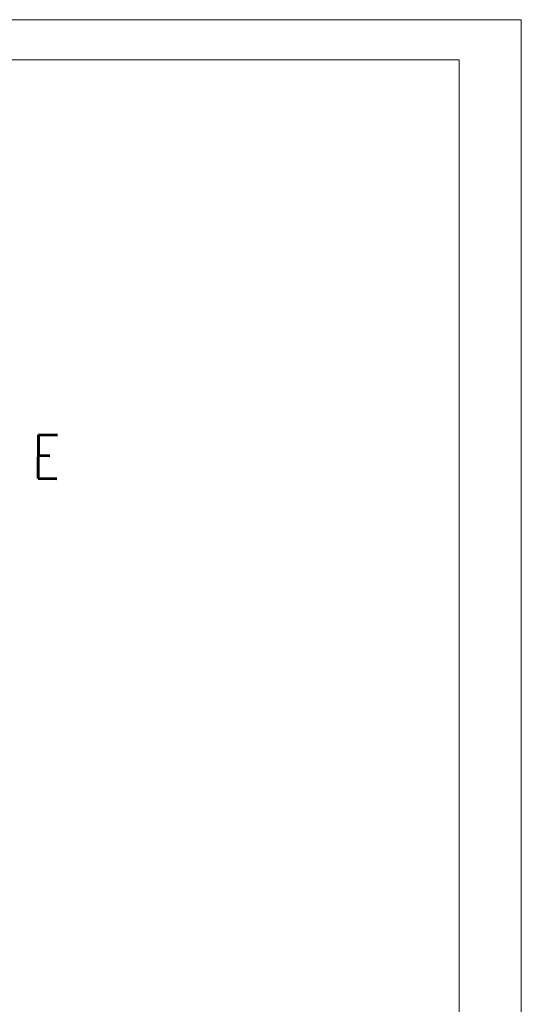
# Model space of a CAD drawing. Header units: millimetres. Extents: x -740 to 33545, y -26688 to 22494.
# Tile 261 of 266: x 16839 to 17200, y 7440 to 8148. Entities that reach past the tile are written whole.
import ezdxf

# ---------------------------------------------------------------- set-up
doc = ezdxf.new("R2010")
doc.units = ezdxf.units.MM
doc.header["$MEASUREMENT"] = 0
for name, color, linetype, lineweight in [('Nowe_820-G Rysunki Obrazki_Nr_pióra__1', 252, 'Continuous', 13), ('Nowe_820-G Rysunki Obrazki_Nr_pióra__23', 252, 'Continuous', 15), ('wymiarowanie', 252, 'Continuous', 9)]:
    doc.layers.add(name, color=color, linetype=linetype, lineweight=lineweight)
doc.styles.add('STYL_AUTOMATYCZNY_4', font='txt', dxfattribs={"width": 0.771677})

msp = doc.modelspace()

# ---------------------------------------------------------------- linework, layer by layer
at = {"layer": 'Nowe_820-G Rysunki Obrazki_Nr_pióra__23', "linetype": 'Continuous', "lineweight": 15}
for points in [[(13055.23, 8119.48), (17155.64, 8119.48)], [(17155.64, 8119.48), (17155.64, 5249.28)]]:
    msp.add_lwpolyline(points, dxfattribs=at)
at = {"layer": 'wymiarowanie'}
msp.add_lwpolyline([(13000.35, 8148.27), (13000.35, 5178.27), (17200.35, 5178.27), (17200.35, 8148.27), (13000.35, 8148.27)], dxfattribs=at)

# ---------------------------------------------------------------- texts
at = {"layer": 'Nowe_820-G Rysunki Obrazki_Nr_pióra__1', "linetype": 'Continuous', "lineweight": 13, "insert": (16848.35, 7818.37), "char_height": 31.3969, "attachment_point": 7, "rotation": 359.22779, "style": 'STYL_AUTOMATYCZNY_4'}
msp.add_mtext('\\A1;{\\pql;\\fRomanS|b0|i0|c0|p0;\\W0.771677;E}', dxfattribs=at)

doc.saveas('drawing.dxf')
